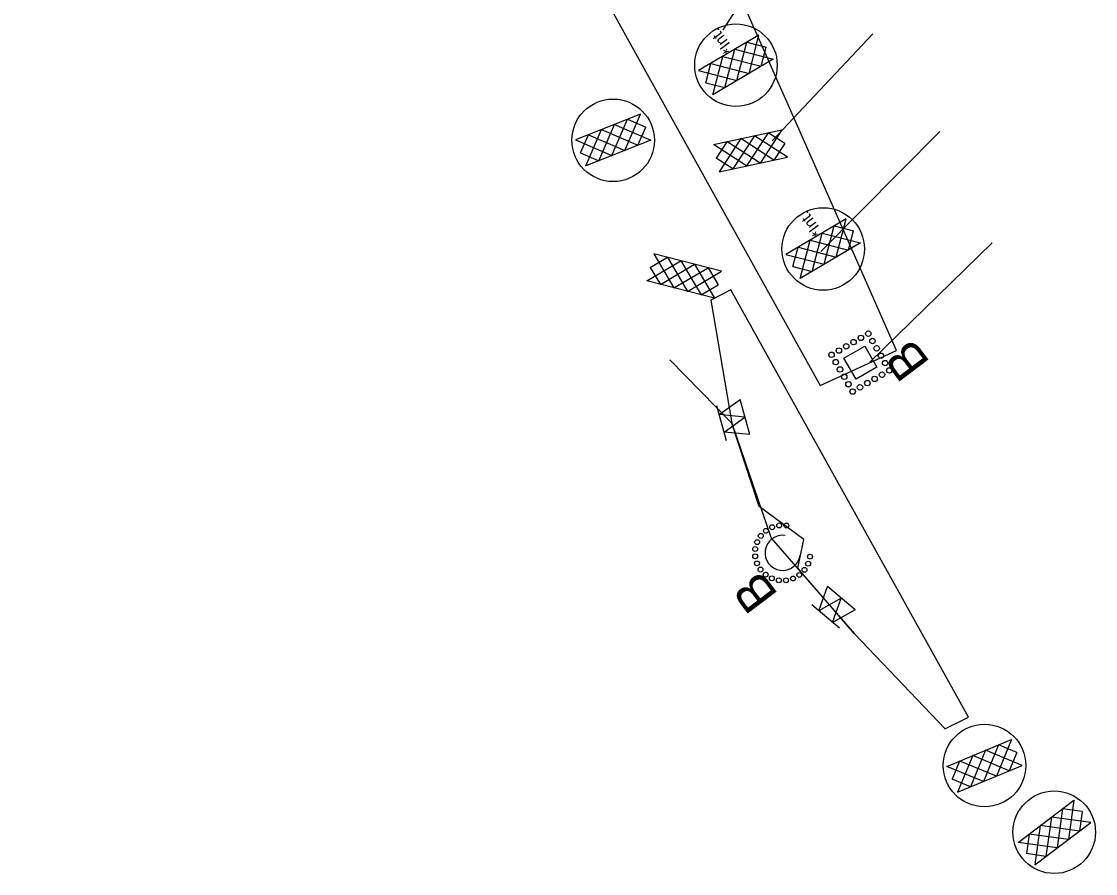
# Model space of a CAD drawing. Extents: x 400935 to 481562, y 415700 to 505362.
# Drawn here: x 475598.6 to 476042.1, y 501517.7 to 501869.5 of the extents above; entities that cross this region are included whole.
import ezdxf

# ---------------------------------------------------------------- set-up
doc = ezdxf.new("R2010")
doc.units = 0
for name, color, linetype in [('Label B Final CELL', 7, 'Continuous'), ('Matting on Slope Note Final CELL', 7, 'Continuous'), ('Old_Level_2', 7, 'Continuous'), ('Rock Inlet Sediment Trap Type B Final CELL', 7, 'Continuous'), ('Rock Pipe Inlet Sediment Trap Type B Final CELL', 7, 'Continuous'), ('Rock Silt Check Type A Both CELL', 7, 'Continuous'), ('Rock Silt Check Type A Final CELL', 7, 'Continuous'), ('Rock Silt Check Type A with Matting and PAM CG CELL', 7, 'Continuous'), ('Rock Silt Check Type A with Matting and PAM Final CELL', 7, 'Continuous'), ('Scratch_Level_4', 7, 'Continuous'), ('Special Sediment Control Fence Section Final CELL', 7, 'Continuous'), ('Temporary Silt Fence Final', 7, 'Continuous')]:
    doc.layers.add(name, color=color, linetype=linetype)

msp = doc.modelspace()

# ---------------------------------------------------------------- linework, layer by layer
at = {"layer": 'Matting on Slope Note Final CELL'}
for p, q in [((475891.56, 501758.74), (475883.23, 501754.46)), ((475989.65, 501582.23), (475891.56, 501758.74)), ((475883.23, 501754.46), (475891.87, 501703.62)), ((475891.87, 501703.62), (475908.22, 501656.18)), ((475908.22, 501656.18), (475942.56, 501616.62)), ((475942.56, 501616.62), (475979.89, 501577.6)), ((475979.91, 501577.49), (475989.65, 501582.23)), ((475979.89, 501577.6), (475979.91, 501577.49))]:
    msp.add_line(p, q, dxfattribs=at)
at = {"layer": 'Old_Level_2'}
for p, q in [((475903.11, 501863.91), (475878.2, 501849.26)), ((475894.01, 501845.16), (475898.15, 501860.99)), ((475898.15, 501860.99), (475906.06, 501858.91)), ((475899.01, 501848.1), (475903.11, 501863.91)), ((475889.06, 501842.23), (475893.15, 501858.05)), ((475893.15, 501858.05), (475908.96, 501853.95)), ((475904.02, 501851.11), (475906.06, 501858.91)), ((475881.12, 501844.25), (475883.19, 501852.2)), ((475883.19, 501852.2), (475899.01, 501848.1)), ((475884.05, 501839.3), (475888.15, 501855.11)), ((475908.96, 501853.95), (475884.05, 501839.3)), ((475888.15, 501855.11), (475904, 501851.04)), ((475878.2, 501849.26), (475894.01, 501845.16)), ((475881.12, 501844.25), (475889.06, 501842.23)), ((475939.15, 501788.01), (475914.24, 501773.36)), ((475930.05, 501769.26), (475934.19, 501785.1)), ((475934.19, 501785.1), (475942.1, 501783.02)), ((475935.05, 501772.2), (475939.15, 501788.01)), ((475925.1, 501766.34), (475929.19, 501782.16)), ((475929.19, 501782.16), (475945.01, 501778.06)), ((475940.07, 501775.21), (475942.1, 501783.02)), ((475917.17, 501768.36), (475919.24, 501776.3)), ((475919.24, 501776.3), (475935.05, 501772.2)), ((475920.1, 501763.41), (475924.2, 501779.22)), ((475945.01, 501778.06), (475920.1, 501763.41)), ((475924.2, 501779.22), (475940.05, 501775.14)), ((475914.24, 501773.36), (475930.05, 501769.26)), ((475917.17, 501768.36), (475925.1, 501766.34))]:
    msp.add_line(p, q, dxfattribs=at)
for centre in [(475893.61, 501851.47), (475929.65, 501775.58)]:
    msp.add_circle(centre, 17.04, dxfattribs=at)
at = {"layer": 'Rock Inlet Sediment Trap Type B Final CELL'}
msp.add_lwpolyline([(475943.19, 501721.86), (475938.21, 501730.53), (475946.88, 501735.51), (475951.85, 501726.83)], close=True, dxfattribs=at)
for centre in [(475948.26, 501740.62), (475939.15, 501735.39), (475942.19, 501737.13), (475945.22, 501738.88), (475950, 501737.59), (475933.08, 501731.9), (475936.12, 501733.65), (475951.74, 501734.55), (475953.49, 501731.51), (475934.83, 501728.87), (475955.23, 501728.48), (475936.57, 501725.83), (475938.31, 501722.8), (475950.9, 501721.96), (475953.94, 501723.7), (475956.97, 501725.44), (475940.06, 501719.76), (475944.83, 501718.47), (475947.87, 501720.21), (475941.8, 501716.73)]:
    msp.add_circle(centre, 1.12, dxfattribs=at)
at = {"layer": 'Rock Pipe Inlet Sediment Trap Type B Final CELL'}
for centre in [(475908.58, 501660.69), (475911.46, 501661.44), (475914.45, 501661.42), (475903.86, 501657.12), (475905.99, 501659.22), (475901.56, 501651.68), (475902.35, 501654.55), (475901.54, 501648.69), (475924.2, 501648.54), (475902.3, 501645.81), (475903.77, 501643.21), (475921.9, 501643.09), (475923.41, 501645.67), (475905.87, 501641.09), (475908.44, 501639.58), (475911.31, 501638.79), (475914.3, 501638.77), (475917.18, 501639.53), (475919.77, 501641)]:
    msp.add_circle(centre, 1.01, dxfattribs=at)
msp.add_arc((475912.88, 501650.11), 7.26, 82.1231, 352.1143, dxfattribs=at)
at = {"layer": 'Rock Silt Check Type A Both CELL'}
for p, q in [((475884.28, 501818.7), (475912.52, 501824.8)), ((475912.52, 501824.8), (475903.67, 501811.07)), ((475895.57, 501821.14), (475886.72, 501807.41)), ((475901.23, 501822.36), (475892.34, 501808.62)), ((475909.29, 501812.29), (475895.57, 501821.14)), ((475906.85, 501823.59), (475898.01, 501809.85)), ((475914.96, 501813.51), (475901.23, 501822.36)), ((475913.75, 501819.18), (475906.85, 501823.59)), ((475898.01, 501809.85), (475884.28, 501818.7)), ((475889.86, 501819.85), (475885.48, 501813.07)), ((475903.67, 501811.07), (475889.9, 501819.91)), ((475913.75, 501819.18), (475909.29, 501812.29)), ((475892.34, 501808.62), (475885.48, 501813.07)), ((475886.72, 501807.41), (475914.96, 501813.51))]:
    msp.add_line(p, q, dxfattribs=at)
at = {"layer": 'Rock Silt Check Type A Final CELL'}
for p, q in [((475858.21, 501767.97), (475865.28, 501772.14)), ((475859.66, 501773.58), (475867.98, 501759.53)), ((475887.66, 501766.41), (475859.66, 501773.58)), ((475865.28, 501772.14), (475873.6, 501758.09)), ((475856.79, 501762.39), (475870.85, 501770.71)), ((475858.21, 501767.97), (475862.41, 501760.94)), ((475862.41, 501760.94), (475876.47, 501769.27)), ((475867.98, 501759.53), (475882.09, 501767.83)), ((475870.85, 501770.71), (475879.22, 501756.65)), ((475876.47, 501769.27), (475884.79, 501755.22)), ((475882.09, 501767.83), (475886.23, 501760.79)), ((475873.6, 501758.09), (475887.66, 501766.41)), ((475884.79, 501755.22), (475856.79, 501762.39)), ((475879.28, 501756.68), (475886.23, 501760.79))]:
    msp.add_line(p, q, dxfattribs=at)
at = {"layer": 'Rock Silt Check Type A with Matting and PAM CG CELL'}
for p, q in [((476010.09, 501530.51), (476033.14, 501547.95)), ((476033.14, 501547.95), (476030.9, 501531.77)), ((476023.93, 501540.98), (476021.65, 501524.77)), ((476040.11, 501538.74), (476023.93, 501540.98)), ((476028.51, 501544.46), (476026.27, 501528.27)), ((476036.62, 501543.38), (476028.51, 501544.46)), ((476036.62, 501543.38), (476035.48, 501535.24)), ((476017.07, 501521.3), (476040.11, 501538.74)), ((476019.3, 501537.48), (476017.07, 501521.3)), ((476035.48, 501535.24), (476019.3, 501537.48)), ((476014.67, 501533.91), (476013.55, 501525.92)), ((476030.9, 501531.77), (476014.68, 501533.98)), ((476026.27, 501528.27), (476010.09, 501530.51)), ((476021.65, 501524.77), (476013.55, 501525.92))]:
    msp.add_line(p, q, dxfattribs=at)
msp.add_circle((476025.06, 501534.75), 17.04, dxfattribs=at)
at = {"layer": 'Rock Silt Check Type A with Matting and PAM Final CELL'}
for p, q in [((475854.19, 501831.29), (475827.33, 501820.63)), ((475847.72, 501816.3), (475854.19, 501831.29)), ((475831.59, 501809.9), (475838.07, 501824.89)), ((475836.99, 501812.02), (475843.46, 501827.03)), ((475838.07, 501824.89), (475853.11, 501818.43)), ((475842.33, 501814.16), (475848.85, 501829.17)), ((475843.46, 501827.03), (475858.45, 501820.55)), ((475848.85, 501829.17), (475856.34, 501825.9)), ((475853.14, 501818.5), (475856.34, 501825.9)), ((475827.33, 501820.63), (475842.33, 501814.16)), ((475829.46, 501815.24), (475832.72, 501822.77)), ((475858.45, 501820.55), (475831.59, 501809.9)), ((475832.72, 501822.77), (475847.72, 501816.3)), ((475829.46, 501815.24), (475836.99, 501812.02)), ((475980.71, 501561.95), (476007.4, 501573.03)), ((476007.4, 501573.03), (476001.16, 501557.94)), ((475996.73, 501568.6), (475990.45, 501553.49)), ((476002.04, 501570.82), (475995.8, 501555.71)), ((476011.83, 501562.36), (475996.73, 501568.6)), ((476009.62, 501567.73), (476002.04, 501570.82)), ((476009.62, 501567.73), (476006.47, 501560.14)), ((475985.99, 501564.09), (475982.9, 501556.63)), ((475991.38, 501566.38), (475985.14, 501551.28)), ((476001.16, 501557.94), (475986.02, 501564.15)), ((476006.47, 501560.14), (475991.38, 501566.38)), ((475995.8, 501555.71), (475980.71, 501561.95)), ((475985.14, 501551.28), (476011.83, 501562.36)), ((475990.45, 501553.49), (475982.9, 501556.63))]:
    msp.add_line(p, q, dxfattribs=at)
for centre in [(475842.9, 501820.46), (475996.26, 501562.29)]:
    msp.add_circle(centre, 17.04, dxfattribs=at)
at = {"layer": 'Scratch_Level_4'}
for p, q in [((475888.35, 501866.03), (475915.98, 501909.15)), ((475908.54, 501820.29), (475950.18, 501864.48)), ((475928.73, 501774.54), (475977.76, 501824.09)), ((475948.92, 501728.8), (475999.39, 501778.17))]:
    msp.add_line(p, q, dxfattribs=at)
msp.add_lwpolyline([(475928.39, 501719.22), (475959.9, 501733.65), (475919.52, 501825.13), (475879.14, 501916.62), (475838.76, 502008.1), (475798.38, 502099.59), (475758, 502191.07), (475715.88, 502281.76), (475669.92, 502370.56), (475598.56, 502332.05), (475620.79, 502288.38), (475666.66, 502199.52), (475713.23, 502111.03), (475760.5, 502022.9), (475808.46, 501935.15), (475856.98, 501847.72)], close=True, dxfattribs=at)
at = {"layer": 'Special Sediment Control Fence Section Final CELL'}
for p, q in [((475889.66, 501696.33), (475885.72, 501710.8)), ((475899.31, 501698.95), (475895.37, 501713.43)), ((475942.86, 501626.59), (475931.39, 501636.26)), ((475936.41, 501618.95), (475924.95, 501628.62))]:
    msp.add_line(p, q, dxfattribs=at)
for points in [[(475897.34, 501706.19), (475886.71, 501707.18), (475895.37, 501713.43)], [(475899.31, 501698.95), (475888.68, 501699.94), (475897.34, 501706.19)], [(475937.13, 501631.43), (475927.81, 501626.2), (475931.39, 501636.26)], [(475942.86, 501626.59), (475933.54, 501621.37), (475937.13, 501631.43)]]:
    msp.add_lwpolyline(points, dxfattribs=at)
at = {"layer": 'Temporary Silt Fence Final'}
msp.add_lwpolyline([(475979.89, 501577.6), (475942.56, 501616.62), (475919.21, 501643.86), (475921.69, 501655.61), (475903.21, 501669.31), (475891.87, 501703.62), (475866.34, 501729.84), (475866.34, 501729.84)], dxfattribs=at)

# ---------------------------------------------------------------- texts
at = {"layer": 'Label B Final CELL'}
for p in [(475974.11, 501728.64), (475911.39, 501632.8)]:
    msp.add_text('B', height=15, rotation=127.1236, dxfattribs=at).set_placement(p)
at = {"layer": 'Old_Level_2'}
for p in [(475892.93, 501858.23), (475929.7, 501782.78)]:
    msp.add_text('*Int.', height=4.746, rotation=127.1236, dxfattribs=at).set_placement(p)

doc.saveas('drawing.dxf')
